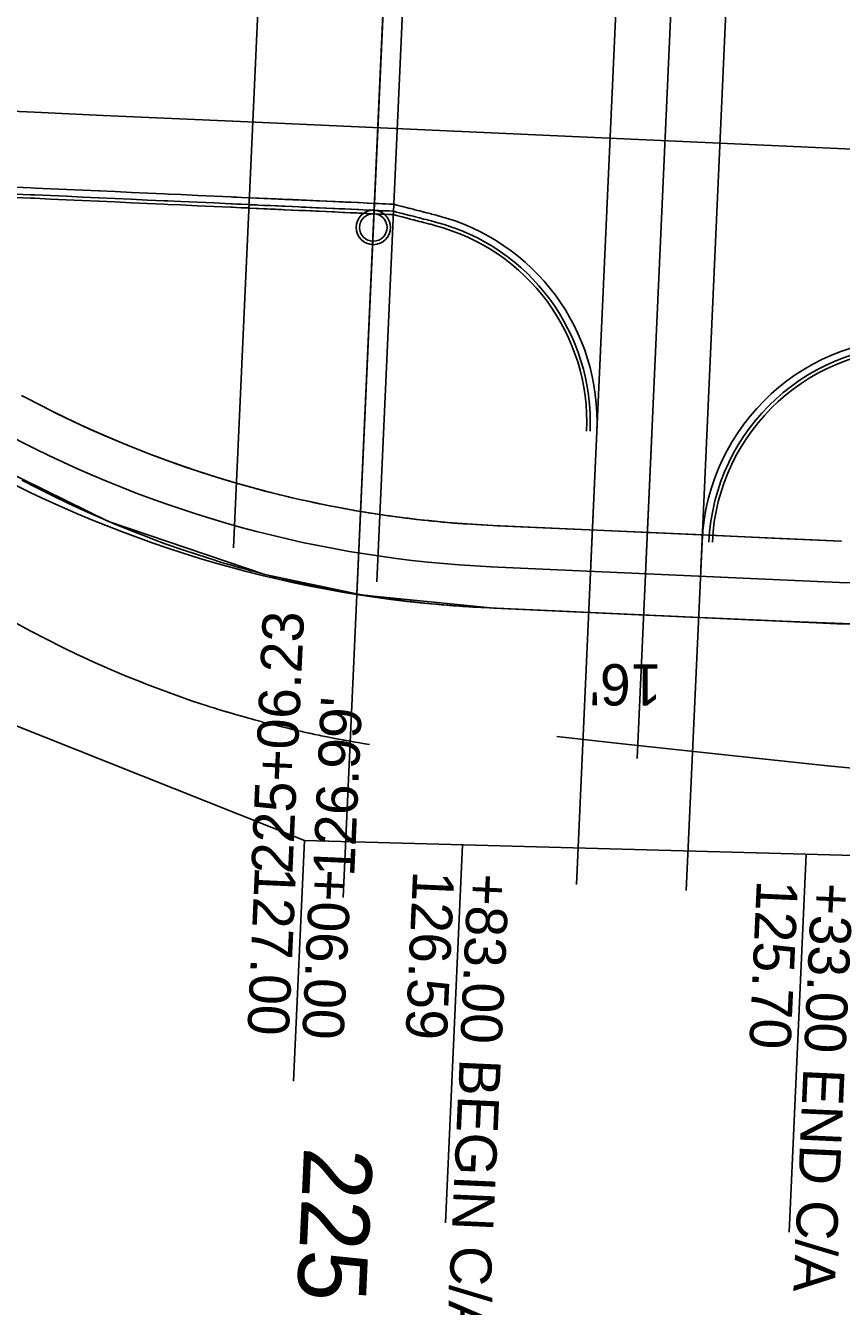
# Model space of a CAD drawing. Extents: x -70 to 701944, y -4 to 666871.
# Drawn here: x 665641.9 to 665760.5, y 656457.1 to 656643.3 of the extents above; entities that cross this region are included whole.
import ezdxf

# ---------------------------------------------------------------- set-up
doc = ezdxf.new("R2010")
doc.units = 0
for name, color, linetype in [('R_Detour', 7, 'Continuous'), ('R_Draft', 7, 'Continuous'), ('R_Drive', 7, 'Continuous'), ('R_Horz Alg Annot', 7, 'Continuous'), ('R_No Plot', 7, 'Continuous'), ('R_Proposed Const Limits', 7, 'Continuous'), ('R_Proposed Road', 7, 'Continuous'), ('R_ROW', 7, 'Continuous'), ('R_Striping', 7, 'Continuous'), ('R_Temp Easement Annot', 7, 'Continuous'), ('R_Water', 7, 'Continuous')]:
    doc.layers.add(name, color=color, linetype=linetype)

msp = doc.modelspace()

# ---------------------------------------------------------------- linework, layer by layer
at = {"layer": 'R_Detour'}
msp.add_line((665688.06, 656516.51), (665694.15, 656651.39), dxfattribs=at)
at = {"layer": 'R_Draft'}
for p, q in [((665672.15, 656567.33), (665681.65, 656777.68)), ((665724.1, 656564.98), (665733.6, 656775.34)), ((665732.09, 656564.62), (665741.59, 656774.98)), ((665740.08, 656564.26), (665749.58, 656774.61)), ((665696.96, 656651.26), (665692.95, 656562.39))]:
    msp.add_line(p, q, dxfattribs=at)
at = {"layer": 'R_No Plot'}
for p, q in [((665730.83, 656536.71), (665732.96, 656583.89)), ((665709.57, 656564.61), (665760.26, 656562.32))]:
    msp.add_line(p, q, dxfattribs=at)
for points in [[(665694.15, 656651.39), (665684.16, 656651.84), (665679.41, 656661.07), (665669.58, 656661.33), (665594.62, 656664.96), (665591.55, 656595.97), (665625.94, 656584.94), (665653.94, 656571.2), (665676.66, 656563.49), (665690.05, 656560.65)], [(665779.07, 656647.56), (665694.15, 656651.39), (665690.05, 656560.57), (665709.98, 656558.58), (665748.15, 656556.85), (665765.88, 656556.16), (665774.94, 656556.35)]]:
    msp.add_lwpolyline(points, close=True, dxfattribs=at)
msp.add_circle((665692.46, 656613.92), 2.5, dxfattribs=at)
for centre, start, end in [((665717.07, 656730.44), 241.9768, 267.4131), ((665767.75, 656728.15), 267.4131, 286.8465)]:
    msp.add_arc(centre, 166, start, end, dxfattribs=at)
at = {"layer": 'R_Proposed Const Limits'}
for points in [[(665671.07, 656543.52), (665670.89, 656543.57), (665669.93, 656543.87), (665669.28, 656544.07), (665668.69, 656544.25), (665668.46, 656544.33), (665666.04, 656545.13), (665663.64, 656545.97), (665661.25, 656546.84), (665659.43, 656547.53), (665658.87, 656547.75), (665656.51, 656548.7), (665654.16, 656549.69), (665651.83, 656550.72), (665649.61, 656551.74), (665649.51, 656551.79), (665647.21, 656552.9), (665644.93, 656554.05), (665642.66, 656555.24), (665640.41, 656556.46)], [(665691.89, 656538.78), (665691.88, 656538.78), (665691.28, 656538.86), (665691.22, 656538.87), (665690.68, 656538.96), (665690.52, 656538.99), (665690.21, 656539.04), (665689.79, 656539.11), (665689.12, 656539.23), (665689.08, 656539.24), (665689.03, 656539.25), (665688.25, 656539.39), (665688.17, 656539.4), (665688.01, 656539.43), (665687.44, 656539.54), (665686.88, 656539.65), (665686.61, 656539.7), (665685.75, 656539.87), (665685.74, 656539.87), (665685.68, 656539.88), (665684.87, 656540.04), (665684.58, 656540.1), (665683.97, 656540.23), (665683.4, 656540.35), (665683.19, 656540.39), (665683.06, 656540.42), (665682.22, 656540.61), (665682.12, 656540.63), (665681.17, 656540.85), (665681.02, 656540.88), (665680.71, 656540.95), (665680.2, 656541.07), (665679.81, 656541.16), (665679.22, 656541.31), (665679.17, 656541.32), (665678.59, 656541.46), (665678.24, 656541.55), (665678.23, 656541.55), (665677.37, 656541.77), (665677.22, 656541.81), (665676.21, 656542.07), (665676.14, 656542.09), (665675.78, 656542.18), (665675.19, 656542.34), (665674.9, 656542.42), (665674.17, 656542.62), (665673.66, 656542.77), (665673.33, 656542.86), (665673.14, 656542.91), (665672.42, 656543.12), (665672.11, 656543.21), (665671.18, 656543.49), (665671.07, 656543.52)], [(665790.83, 656535.56), (665789.89, 656535.47), (665789.01, 656535.38), (665787.34, 656535.23), (665784.78, 656535.04), (665782.22, 656534.9), (665779.65, 656534.8), (665778.98, 656534.78), (665777.08, 656534.75), (665774.51, 656534.75), (665771.93, 656534.79), (665769.36, 656534.87), (665768.97, 656534.89), (665767.82, 656534.92), (665766.78, 656534.97), (665764.2, 656535.14), (665761.63, 656535.35), (665759.05, 656535.61), (665758.99, 656535.61), (665749.03, 656536.69), (665739.07, 656537.76), (665729.11, 656538.83), (665719.15, 656539.9)]]:
    msp.add_lwpolyline(points, dxfattribs=at)
at = {"layer": 'R_Proposed Road'}
for p, q in [((665721.99, 656518.42), (665724.97, 656584.25)), ((665760.53, 656568.31), (665709.84, 656570.6)), ((665760.53, 656568.31), (665709.84, 656570.6)), ((665737.97, 656517.55), (665740.26, 656568.22)), ((665709.3, 656558.61), (665759.99, 656556.32))]:
    msp.add_line(p, q, dxfattribs=at)
for points in [[(665674.4, 656617.25), (665674.22, 656617.26), (665673.25, 656617.3), (665672.59, 656617.33), (665672, 656617.36), (665671.76, 656617.37), (665669.31, 656617.48), (665666.88, 656617.59), (665664.45, 656617.7), (665662.6, 656617.78), (665662.04, 656617.81), (665659.63, 656617.91), (665657.25, 656618.02), (665654.87, 656618.13), (665652.61, 656618.23), (665652.51, 656618.24), (665650.17, 656618.34), (665647.84, 656618.45), (665645.52, 656618.55), (665643.22, 656618.66), (665642.62, 656618.68), (665635.97, 656618.98)], [(665674.45, 656618.25), (665674.26, 656618.25), (665673.3, 656618.3), (665672.64, 656618.33), (665672.04, 656618.35), (665671.81, 656618.37), (665669.36, 656618.48), (665666.92, 656618.59), (665664.49, 656618.7), (665662.65, 656618.78), (665662.08, 656618.8), (665659.68, 656618.91), (665657.29, 656619.02), (665654.92, 656619.13), (665652.66, 656619.23), (665652.56, 656619.24), (665650.21, 656619.34), (665647.88, 656619.45), (665645.57, 656619.55), (665643.27, 656619.65), (665642.67, 656619.68), (665636.01, 656619.98)], [(665674.38, 656616.75), (665674.2, 656616.76), (665673.23, 656616.8), (665672.57, 656616.83), (665671.97, 656616.86), (665671.74, 656616.87), (665669.29, 656616.98), (665666.85, 656617.09), (665664.43, 656617.2), (665662.58, 656617.28), (665662.01, 656617.31), (665659.61, 656617.41), (665657.22, 656617.52), (665654.85, 656617.63), (665652.59, 656617.73), (665652.49, 656617.74), (665650.14, 656617.84), (665647.81, 656617.95), (665645.5, 656618.05), (665643.2, 656618.16), (665642.6, 656618.18), (665635.95, 656618.48)], [(665701.5, 656614.71), (665700.86, 656614.87), (665700.86, 656614.88), (665700.7, 656614.92), (665700.5, 656614.97), (665700.15, 656615.06), (665699.81, 656615.15), (665699.78, 656615.15), (665699.48, 656615.23), (665699.18, 656615.31), (665699.17, 656615.31), (665698.89, 656615.38), (665698.83, 656615.4), (665698.64, 656615.45), (665698.42, 656615.51), (665698.23, 656615.55), (665697.86, 656615.65), (665697.73, 656615.68), (665697.19, 656615.82), (665696.86, 656615.91), (665696.68, 656615.95), (665696.62, 656615.97), (665696.02, 656616.12), (665695.83, 656616.17), (665695.39, 656616.29), (665695.38, 656616.29), (665694.78, 656616.32), (665694.71, 656616.32), (665694.17, 656616.34), (665694.01, 656616.35), (665693.71, 656616.36), (665693.28, 656616.38), (665692.61, 656616.41), (665692.57, 656616.42), (665692.52, 656616.42), (665691.73, 656616.45), (665691.66, 656616.46), (665691.49, 656616.46), (665690.92, 656616.49), (665690.35, 656616.52), (665690.08, 656616.53), (665689.22, 656616.57), (665689.2, 656616.57), (665689.14, 656616.57), (665688.33, 656616.61), (665688.03, 656616.62), (665687.43, 656616.65), (665686.85, 656616.67), (665686.64, 656616.68), (665686.5, 656616.69), (665685.66, 656616.73), (665685.56, 656616.73), (665684.6, 656616.78), (665684.45, 656616.78), (665684.14, 656616.8), (665683.62, 656616.82), (665683.23, 656616.84), (665682.63, 656616.87), (665682.58, 656616.87), (665682, 656616.89), (665681.65, 656616.91), (665681.63, 656616.91), (665680.76, 656616.95), (665680.62, 656616.96), (665679.6, 656617), (665679.52, 656617.01), (665679.16, 656617.02), (665678.57, 656617.05), (665678.27, 656617.06), (665677.53, 656617.1), (665677.02, 656617.12), (665676.69, 656617.13), (665676.49, 656617.14), (665675.76, 656617.18), (665675.45, 656617.19), (665674.51, 656617.23), (665674.4, 656617.24), (665674.4, 656617.25)], [(665701.74, 656615.67), (665701.73, 656615.67), (665701.64, 656615.69), (665700.91, 656615.88), (665700.9, 656615.88), (665700.74, 656615.93), (665700.54, 656615.98), (665700.19, 656616.07), (665699.85, 656616.16), (665699.82, 656616.16), (665699.52, 656616.24), (665699.23, 656616.32), (665699.22, 656616.32), (665698.94, 656616.39), (665698.88, 656616.41), (665698.68, 656616.46), (665698.46, 656616.51), (665698.28, 656616.56), (665697.9, 656616.66), (665697.78, 656616.69), (665697.24, 656616.83), (665696.9, 656616.92), (665696.73, 656616.96), (665696.67, 656616.98), (665696.07, 656617.13), (665695.88, 656617.18), (665695.43, 656617.3), (665695.42, 656617.3), (665694.83, 656617.33), (665694.76, 656617.33), (665694.22, 656617.35), (665694.06, 656617.36), (665693.75, 656617.37), (665693.33, 656617.39), (665692.65, 656617.42), (665692.62, 656617.43), (665692.56, 656617.43), (665691.78, 656617.46), (665691.7, 656617.47), (665691.54, 656617.47), (665690.96, 656617.5), (665690.4, 656617.53), (665690.12, 656617.54), (665689.26, 656617.58), (665689.25, 656617.58), (665689.19, 656617.58), (665688.38, 656617.62), (665688.08, 656617.63), (665687.47, 656617.66), (665686.9, 656617.68), (665686.68, 656617.69), (665686.55, 656617.7), (665685.7, 656617.74), (665685.6, 656617.74), (665684.64, 656617.79), (665684.49, 656617.79), (665684.18, 656617.81), (665683.67, 656617.83), (665683.27, 656617.85), (665682.68, 656617.87), (665682.63, 656617.88), (665682.05, 656617.9), (665681.69, 656617.92), (665681.68, 656617.92), (665680.81, 656617.96), (665680.67, 656617.97), (665679.64, 656618.01), (665679.57, 656618.01), (665679.21, 656618.03), (665678.61, 656618.06), (665678.32, 656618.07), (665677.58, 656618.1), (665677.07, 656618.13), (665676.73, 656618.14), (665676.54, 656618.15), (665675.81, 656618.18), (665675.5, 656618.2), (665674.55, 656618.24), (665674.45, 656618.25), (665674.45, 656618.25)], [(665701.39, 656614.23), (665700.84, 656614.38), (665700.83, 656614.38), (665700.68, 656614.42), (665700.48, 656614.47), (665700.12, 656614.56), (665699.78, 656614.65), (665699.76, 656614.65), (665699.46, 656614.73), (665699.16, 656614.81), (665699.15, 656614.81), (665698.87, 656614.88), (665698.81, 656614.9), (665698.61, 656614.95), (665698.39, 656615.01), (665698.21, 656615.05), (665697.83, 656615.15), (665697.71, 656615.18), (665697.17, 656615.32), (665696.83, 656615.41), (665696.66, 656615.45), (665696.6, 656615.47), (665696, 656615.62), (665695.81, 656615.67), (665695.36, 656615.79), (665695.36, 656615.79), (665694.76, 656615.82), (665694.69, 656615.82), (665694.15, 656615.84), (665693.99, 656615.85), (665693.68, 656615.87), (665693.26, 656615.88), (665692.58, 656615.92), (665692.55, 656615.92), (665692.5, 656615.92), (665691.71, 656615.95), (665691.63, 656615.96), (665691.47, 656615.97), (665690.89, 656615.99), (665690.33, 656616.02), (665690.06, 656616.03), (665689.19, 656616.07), (665689.18, 656616.07), (665689.12, 656616.07), (665688.31, 656616.11), (665688.01, 656616.12), (665687.4, 656616.15), (665686.83, 656616.18), (665686.62, 656616.18), (665686.48, 656616.19), (665685.63, 656616.23), (665685.54, 656616.23), (665684.58, 656616.28), (665684.42, 656616.28), (665684.12, 656616.3), (665683.6, 656616.32), (665683.21, 656616.34), (665682.61, 656616.37), (665682.56, 656616.37), (665681.98, 656616.39), (665681.62, 656616.41), (665681.61, 656616.41), (665680.74, 656616.45), (665680.6, 656616.46), (665679.58, 656616.5), (665679.5, 656616.51), (665679.14, 656616.52), (665678.55, 656616.55), (665678.25, 656616.56), (665677.51, 656616.6), (665677, 656616.62), (665676.66, 656616.63), (665676.47, 656616.64), (665675.74, 656616.68), (665675.43, 656616.69), (665674.49, 656616.73), (665674.38, 656616.74), (665674.38, 656616.75)], [(665672.57, 656576.75), (665672.39, 656576.8), (665671.43, 656577.08), (665670.78, 656577.28), (665670.19, 656577.46), (665669.96, 656577.53), (665667.54, 656578.29), (665665.14, 656579.1), (665662.74, 656579.94), (665660.92, 656580.61), (665660.36, 656580.82), (665658, 656581.74), (665655.65, 656582.69), (665653.31, 656583.69), (665651.1, 656584.67), (665651, 656584.72), (665648.69, 656585.78), (665646.41, 656586.88), (665644.14, 656588.02), (665641.89, 656589.2), (665641.3, 656589.51)], [(665672.03, 656564.76), (665671.85, 656564.81), (665670.89, 656565.09), (665670.24, 656565.29), (665669.65, 656565.47), (665669.42, 656565.54), (665667, 656566.31), (665664.59, 656567.11), (665662.2, 656567.95), (665660.38, 656568.62), (665659.82, 656568.83), (665657.46, 656569.75), (665655.11, 656570.71), (665652.77, 656571.7), (665650.55, 656572.68), (665650.45, 656572.73), (665648.15, 656573.79), (665645.87, 656574.9), (665643.6, 656576.03), (665641.35, 656577.21)], [(665760.53, 656568.31), (665760.47, 656568.31), (665750.48, 656568.76), (665740.49, 656569.22), (665730.5, 656569.67), (665720.51, 656570.12), (665710.52, 656570.57), (665709.84, 656570.6), (665707.31, 656570.73), (665706.02, 656570.82), (665705.53, 656570.85), (665705.04, 656570.89), (665704.78, 656570.91), (665704.57, 656570.93), (665704.11, 656570.96), (665703.66, 656571), (665703.24, 656571.03), (665702.85, 656571.07), (665702.49, 656571.1), (665702.25, 656571.12), (665702.16, 656571.13), (665701.35, 656571.21), (665701.09, 656571.24), (665700.54, 656571.29), (665700.51, 656571.3), (665699.73, 656571.38), (665699.64, 656571.39), (665698.9, 656571.47), (665698.89, 656571.47), (665698.74, 656571.49), (665698.54, 656571.51), (665698.18, 656571.56), (665697.84, 656571.6), (665697.81, 656571.6), (665697.51, 656571.64), (665697.21, 656571.67), (665697.2, 656571.67), (665696.92, 656571.71), (665696.86, 656571.72), (665696.66, 656571.74), (665696.44, 656571.77), (665696.25, 656571.8), (665695.88, 656571.85), (665695.75, 656571.86), (665695.21, 656571.94), (665694.87, 656571.98), (665694.69, 656572.01), (665694.64, 656572.02), (665694.03, 656572.1), (665693.84, 656572.13), (665693.4, 656572.2), (665693.39, 656572.2), (665692.79, 656572.29), (665692.73, 656572.3), (665692.19, 656572.38), (665692.03, 656572.41), (665691.72, 656572.46), (665691.3, 656572.53), (665690.63, 656572.64), (665690.59, 656572.64), (665690.54, 656572.65), (665689.76, 656572.78), (665689.68, 656572.8), (665689.52, 656572.83), (665688.95, 656572.93), (665688.39, 656573.03), (665688.12, 656573.08), (665687.26, 656573.24), (665687.24, 656573.24), (665687.19, 656573.25), (665686.38, 656573.41), (665686.08, 656573.47), (665685.48, 656573.59), (665684.91, 656573.7), (665684.7, 656573.74), (665684.56, 656573.77), (665683.72, 656573.95), (665683.63, 656573.97), (665682.67, 656574.18), (665682.52, 656574.21), (665682.22, 656574.28), (665681.71, 656574.39), (665681.31, 656574.48), (665680.73, 656574.62), (665680.67, 656574.63), (665680.1, 656574.77), (665679.75, 656574.85), (665679.73, 656574.85), (665678.87, 656575.06), (665678.73, 656575.1), (665677.72, 656575.35), (665677.64, 656575.37), (665677.28, 656575.46), (665676.7, 656575.61), (665676.4, 656575.69), (665675.67, 656575.88), (665675.16, 656576.02), (665674.83, 656576.11), (665674.64, 656576.16), (665673.92, 656576.36), (665673.61, 656576.45), (665672.68, 656576.72), (665672.58, 656576.75)], [(665762.57, 656556.23), (665759.99, 656556.32), (665759.93, 656556.32), (665749.94, 656556.78), (665739.95, 656557.23), (665729.96, 656557.68), (665719.97, 656558.13), (665709.98, 656558.58), (665709.3, 656558.61), (665706.77, 656558.75), (665705.48, 656558.83), (665704.99, 656558.87), (665704.5, 656558.9), (665704.24, 656558.92), (665704.03, 656558.94), (665703.56, 656558.97), (665703.12, 656559.01), (665702.7, 656559.05), (665702.31, 656559.08), (665701.95, 656559.11), (665701.71, 656559.14), (665701.62, 656559.14), (665700.81, 656559.22), (665700.55, 656559.25), (665700, 656559.3), (665699.97, 656559.31), (665699.19, 656559.39), (665699.1, 656559.4), (665698.36, 656559.48), (665698.35, 656559.48), (665698.2, 656559.5), (665697.99, 656559.53), (665697.64, 656559.57), (665697.3, 656559.61), (665697.27, 656559.61), (665696.97, 656559.65), (665696.67, 656559.69), (665696.66, 656559.69), (665696.38, 656559.72), (665696.31, 656559.73), (665696.12, 656559.76), (665695.9, 656559.78), (665695.71, 656559.81), (665695.33, 656559.86), (665695.21, 656559.88), (665694.67, 656559.95), (665694.33, 656560), (665694.15, 656560.02), (665694.1, 656560.03), (665693.49, 656560.12), (665693.3, 656560.14), (665692.85, 656560.21), (665692.85, 656560.21), (665692.25, 656560.3), (665692.18, 656560.31), (665691.64, 656560.4), (665691.48, 656560.42), (665691.18, 656560.47), (665690.76, 656560.54), (665690.09, 656560.65), (665690.05, 656560.65), (665690, 656560.66), (665689.22, 656560.8), (665689.14, 656560.81), (665688.98, 656560.84), (665688.41, 656560.94), (665687.85, 656561.04), (665687.57, 656561.09), (665686.72, 656561.25), (665686.7, 656561.25), (665686.65, 656561.26), (665685.84, 656561.42), (665685.54, 656561.48), (665684.94, 656561.6), (665684.37, 656561.71), (665684.16, 656561.76), (665684.02, 656561.79), (665683.18, 656561.96), (665683.08, 656561.98), (665682.13, 656562.19), (665681.98, 656562.22), (665681.68, 656562.29), (665681.16, 656562.41), (665680.77, 656562.49), (665680.18, 656562.63), (665680.13, 656562.64), (665679.56, 656562.78), (665679.21, 656562.86), (665679.19, 656562.87), (665678.33, 656563.07), (665678.19, 656563.11), (665677.18, 656563.36), (665677.1, 656563.38), (665676.74, 656563.47), (665676.16, 656563.63), (665675.86, 656563.7), (665675.13, 656563.9), (665674.62, 656564.03), (665674.29, 656564.12), (665674.1, 656564.18), (665673.38, 656564.38), (665673.07, 656564.46), (665672.14, 656564.73), (665672.03, 656564.76)]]:
    msp.add_lwpolyline(points, dxfattribs=at)
for centre, radius, start, end in [((665694, 656585.65), 31, 357.413, 75.5305), ((665694, 656585.65), 29.5, 357.413, 75.5305), ((665694, 656585.65), 30, 357.413, 75.5305), ((665771.23, 656566.83), 31, 87.4131, 177.413), ((665771.23, 656566.83), 30, 87.4131, 177.413), ((665771.23, 656566.83), 29.5, 87.4131, 177.413), ((665717.07, 656730.44), 160, 241.9768, 267.4131), ((665717.07, 656730.44), 160, 241.9768, 267.4131), ((665717.07, 656730.44), 172, 241.9768, 267.4131), ((665767.75, 656728.15), 172, 267.4131, 286.8465)]:
    msp.add_arc(centre, radius, start, end, dxfattribs=at)
at = {"layer": 'R_ROW'}
msp.add_lwpolyline([(665794.4, 656521.73), (665682.43, 656524.79), (665583.11, 656564.31), (665080.26, 656579.02), (664972.05, 656598.93), (664809.28, 656583.15), (664595.25, 656594.76), (664511.32, 656618.43), (664422.62, 656589.97), (664357.07, 656584.26)], dxfattribs=at)
at = {"layer": 'R_Striping'}
for points in [[(665744.97, 656626.07), (665673.13, 656629.32), (665663.15, 656629.77), (665653.16, 656630.22), (665643.17, 656630.67), (665633.18, 656631.12), (665623.19, 656631.57), (665613.2, 656632.02), (665603.21, 656632.48), (665593.22, 656632.93), (665583.23, 656633.38), (665573.24, 656633.83), (665563.25, 656634.28)], [(666697.69, 656586.03), (666094.81, 656613.27), (665994.78, 656614.78), (665744.97, 656626.07)]]:
    msp.add_lwpolyline(points, dxfattribs=at)
at = {"layer": 'R_Temp Easement Annot'}
for points in [[(665682.43, 656524.79), (665680.85, 656489.83)], [(665705.42, 656524.16), (665702.94, 656469.22)], [(665755.41, 656522.8), (665752.93, 656467.85)]]:
    msp.add_lwpolyline(points, dxfattribs=at)
at = {"layer": 'R_Water'}
msp.add_circle((665692.46, 656613.92), 2, dxfattribs=at)

# ---------------------------------------------------------------- texts
at = {"layer": 'R_Drive'}
msp.add_text("16'", height=6, rotation=179.7886, dxfattribs=at).set_placement((665734.37, 656550.41))
at = {"layer": 'R_Horz Alg Annot'}
msp.add_text('225', height=10, rotation=267.413, dxfattribs=at).set_placement((665682.39, 656480.33))
at = {"layer": 'R_No Plot'}
for s, p in [('225+06.23 ', (665680.69, 656519.88)), ("126.99' ", (665689.68, 656519.48))]:
    msp.add_text(s, height=6, rotation=87.4131, dxfattribs=at).set_placement(p)
at = {"layer": 'R_Temp Easement Annot'}
for s, p in [('127.00', (665675.25, 656521.11)), ('+06.00', (665683.24, 656520.75)), ('126.59', (665698.25, 656520.48)), ('+83.00 BEGIN C/A', (665706.24, 656520.12)), ('125.70', (665748.24, 656519.12)), ('+33.00 END C/A', (665756.23, 656518.76))]:
    msp.add_text(s, height=6, rotation=267.4131, dxfattribs=at).set_placement(p)

doc.saveas('drawing.dxf')
